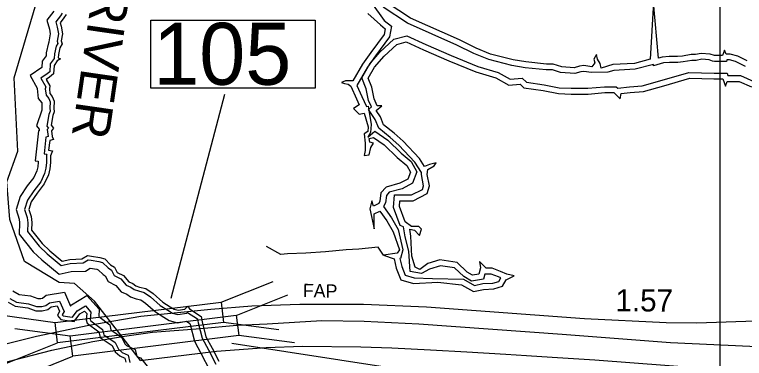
# Model space of a CAD drawing. Extents: x 2104537 to 2336408, y 34176 to 229611.
# Drawn here: x 2305687 to 2309814, y 177634 to 179577 of the extents above; entities that cross this region are included whole.
import ezdxf

# ---------------------------------------------------------------- set-up
doc = ezdxf.new("R2010")
doc.units = 0
for name, color, linetype in [('Exist Boundary Political City Limit New', 7, 'Continuous'), ('Exist Hydrographic Buffer Line', 7, 'Continuous'), ('Exist Hydrographic Creek Double Shore', 7, 'Continuous'), ('Exist Hydrographic Creek Single Shore', 7, 'Continuous'), ('Exist Hydrographic River Shore', 7, 'Continuous'), ('Exist Hydrographic River Shore Label', 7, 'Continuous'), ('Exist Road Primary US Divided Attributed', 7, 'Continuous'), ('Exist Road Primary US Label', 7, 'Continuous'), ('Exist Road Primary US Mileage Hundredths English Label', 7, 'Continuous'), ('Exist Road Primary US Structure Standard Bridge CELL', 7, 'Continuous'), ('Exist Road Primary US Structure Standard Bridge Number Label', 7, 'Continuous'), ('Map Preparation Boundary City Limit Buffer Line', 7, 'Continuous'), ('Map Preparation Inset Cut Line', 7, 'Continuous')]:
    doc.layers.add(name, color=color, linetype=linetype)

msp = doc.modelspace()

# ---------------------------------------------------------------- linework, layer by layer
at = {"layer": 'Exist Boundary Political City Limit New'}
for points in [[(2306398.8, 177622.2), (2306138.5, 177956.8), (2306026, 178057.4), (2305939.8, 178062.2), (2305743.5, 178182), (2305659.5, 178419.1), (2305642.8, 178632.3), (2305705, 178804.8), (2305684.8, 179219.7), (2305857.5, 179807.6)], [(2306398.8, 177622.2), (2306411.8, 177623.8), (2306829, 177675.8), (2307109.5, 177695.7), (2307314.5, 177703.3), (2307645, 177699), (2307820.2, 177693.2), (2308038, 177682.2), (2308245, 177671.8), (2308464, 177657.9), (2308581.2, 177650.3), (2308726, 177640.9), (2308848, 177633), (2308969, 177625.6), (2309809, 177563), (2306798.5, 177306.3), (2306930.8, 177191.7)]]:
    msp.add_lwpolyline(points, dxfattribs=at)
at = {"layer": 'Exist Hydrographic Buffer Line'}
msp.add_line((2309644.8, 179312.1), (2309633.2, 179314.2), dxfattribs=at)
for points in [[(2307456.7, 179991.5), (2307776.7, 179543), (2307818.1, 179510.7), (2307807.3, 179450.9), (2307728.3, 179343.5), (2307681.8, 179279.5), (2307623.2, 179175.2), (2307651.2, 179114), (2307677.3, 179056.7), (2307685.6, 179058.5), (2307688.7, 179048.1), (2307704.1, 178955.8), (2307698.9, 178910.3), (2307684, 178885), (2307723.3, 178918.2), (2307797.2, 178866.4), (2307872.7, 178793.9), (2307930.4, 178745.8), (2307961.4, 178688.2), (2307936.7, 178623.9), (2307877.9, 178592.6), (2307806.1, 178573.2), (2307789.7, 178555.2), (2307784.4, 178512.2), (2307774, 178491.5), (2307818.9, 178429.3), (2307857, 178362.6), (2307882.9, 178248.3), (2307870.1, 178199.4), (2307866.1, 178198.8), (2307876.3, 178153), (2307896.1, 178104.6), (2307946.9, 178089.8), (2308050.5, 178085), (2308224.7, 178082.6), (2308288.3, 178046.6), (2308335.3, 178056.5), (2308390.6, 178059.4), (2308425, 178069.6), (2308436.4, 178089.1), (2308422.8, 178094.8), (2308381.3, 178110.4), (2308346.5, 178110.4), (2308339.3, 178081.5), (2308270.4, 178070), (2308227.2, 178096), (2308175.4, 178145.1), (2308094.6, 178157.3), (2308033.2, 178138.6)], [(2305909, 179596.1), (2305868.9, 179544.5), (2305884.1, 179495.1), (2305888.7, 179468.4), (2305880.2, 179422.3), (2305881.2, 179419.6), (2305879.4, 179416.8), (2305866.6, 179361.3), (2305865.3, 179344.4), (2305843.5, 179313.5), (2305841.2, 179276.8), (2305775.1, 179232.7), (2305815, 179161.4), (2305814.6, 179159.5), (2305821, 179102.4), (2305840.4, 179078.7), (2305841.6, 179075.4), (2305840.6, 179047.8), (2305841.3, 179036.8), (2305811.7, 178947.8), (2305825.4, 178929.5), (2305826.7, 178920.3), (2305822.2, 178919), (2305804, 178751), (2305821.3, 178748.7), (2305821.3, 178743.2), (2305819, 178716.3), (2305813.3, 178694.7), (2305795.3, 178656.4), (2305758.2, 178608.3), (2305718.5, 178548.8), (2305695.6, 178474.9), (2305713.5, 178421.3), (2305715.4, 178399.3), (2305713.1, 178336.6), (2305791.8, 178236.3), (2305841.9, 178190.4), (2305939, 178109.8), (2306007.7, 178124.5), (2306088.5, 178128), (2306114.3, 178144), (2306152.9, 178137.8), (2306160.3, 178135.4), (2306187.2, 178108.6), (2306199.6, 178101.1), (2306215.8, 178068.7), (2306259.6, 178046.8), (2306290, 178011), (2306321.2, 177996.4), (2306341.8, 177982.7), (2306373.9, 177971.3), (2306400.5, 177964.6), (2306427.4, 177945.6), (2306483.6, 177897), (2306530.3, 177866.9), (2306561.9, 177848), (2306607.6, 177835.8), (2306659, 177843.7), (2306678.8, 177830.9), (2306679.4, 177826.6), (2306704.9, 177731.5), (2306742.7, 177660.7), (2306790, 177569.7)], [(2309633.2, 179314.2), (2309614, 179321.4), (2309572.3, 179323.9), (2309540.4, 179318.1), (2309516.5, 179318.1), (2309467.6, 179309.5), (2309438, 179306.2), (2309389.7, 179306.2), (2309355.6, 179303.5), (2309299.9, 179287.6), (2309299.2, 179294.9), (2309196.9, 179267.6), (2309075.5, 179261.7), (2309040.9, 179250.7), (2308949.6, 179249.3), (2308905.6, 179255.2), (2308888.7, 179253.1), (2308855.6, 179243.1), (2308774.2, 179249.9), (2308727.9, 179264.4), (2308692.5, 179264.4), (2308573.6, 179276.6), (2308499.6, 179288.9), (2308368, 179322.7), (2308284.3, 179356.8), (2308188.5, 179404.7), (2307909.6, 179527.8), (2307771.6, 179618.7)], [(2305955.6, 179584), (2305947.3, 179570.5), (2305919.9, 179535.2), (2305928.9, 179505.8), (2305935.4, 179468.1), (2305927.6, 179425.9), (2305931.9, 179413.5), (2305922.3, 179398.7), (2305912.1, 179354.4), (2305910.1, 179328.3), (2305888.5, 179297.7), (2305885.8, 179253.5), (2305870.6, 179241.2), (2305835.9, 179218), (2305863.1, 179169.4), (2305861, 179157.8), (2305865.1, 179120.9), (2305880.5, 179102.1), (2305887.9, 179083.1), (2305886.6, 179048.6), (2305887.8, 179031), (2305881.2, 179011.3), (2305870.4, 178946.1), (2305878.4, 178935.4), (2305872, 178928.1), (2305877.5, 178887.1), (2305864.5, 178883.4), (2305854.5, 178790.6), (2305869.3, 178788.6), (2305867.2, 178783.7), (2305867.2, 178741.3), (2305864.5, 178708.5), (2305856.6, 178678.9), (2305834.7, 178632.3), (2305795.5, 178581.5), (2305760.4, 178528.8), (2305743.9, 178475.4), (2305758.7, 178430.7), (2305761.4, 178400.5), (2305759.6, 178351.8), (2305825.6, 178267.6), (2305872.1, 178225), (2305951.1, 178159.3), (2306001.9, 178170.2), (2306074.5, 178173.4), (2306104, 178191.7), (2306119.4, 178189.7), (2306163.5, 178182.6), (2306184.9, 178175.9), (2306215.7, 178145), (2306234.7, 178133.6), (2306250.1, 178102.9), (2306288.5, 178083.7), (2306318.5, 178048.4), (2306343.8, 178036.6), (2306362.6, 178024.1), (2306387.2, 178015.3), (2306419.9, 178007.1), (2306455.7, 177981.9), (2306511.2, 177933.8), (2306554.6, 177905.9), (2306580, 177890.7), (2306610.2, 177882.6), (2306661.6, 177890.6), (2306665.1, 177894.4), (2306721.3, 177858.1), (2306724.5, 177835.8), (2306747.9, 177748.5), (2306783.3, 177682.1), (2306824.9, 177602.1)], [(2308033.2, 178138.6), (2307987.9, 178114.8), (2307924.8, 178125.4), (2307915.6, 178240.8), (2307895.6, 178321.7), (2307887, 178377.9), (2307868.2, 178385.1), (2307829.4, 178487.5), (2307835.8, 178557.7), (2307932.2, 178557.7), (2307993, 178589.2), (2307999, 178610), (2307987.6, 178672.8), (2307988.9, 178684.9), (2307950.2, 178743), (2307860.7, 178838.3), (2307811.8, 178881.5), (2307746.1, 178934.1), (2307726.3, 178983.7), (2307687.9, 179041.3), (2307704.5, 179055), (2307688.2, 179090.4), (2307676.1, 179156.7), (2307650.5, 179219), (2307695.8, 179298.3), (2307752.7, 179364.8), (2307831.5, 179437.1), (2307904.2, 179457.3), (2308013.2, 179407.7), (2308155.7, 179345.3), (2308305.7, 179283.5), (2308420.8, 179250.2), (2308489.7, 179211.6), (2308557.4, 179218), (2308581.4, 179194.1), (2308681.8, 179180.5), (2308766.7, 179162.9), (2308834.9, 179160.1), (2308928, 179160.1), (2309023.4, 179169), (2309089.2, 179169), (2309097.3, 179160.9), (2309164.7, 179168.8), (2309236.6, 179174.6), (2309349.7, 179206.5), (2309500.4, 179249.6), (2309642.1, 179246.5), (2309715.6, 179246.5), (2309720.9, 179231.6), (2309791.6, 179231.6), (2309868, 179198.4)], [(2309820.7, 179282.9), (2309763.9, 179311.2), (2309729.6, 179321.1), (2309715.2, 179321.1), (2309711.7, 179312.1), (2309644.8, 179312.1)], [(2305676.7, 178016), (2305713.1, 177995.8), (2305777.4, 177987.6), (2305819.3, 177972.7), (2305835.1, 177972.7), (2305844.2, 177974.8), (2305865.4, 177991.1), (2305970.1, 178009.3), (2306004, 177930.2), (2306008.9, 177936.9), (2306096.4, 177990.4), (2306166.2, 177911.8), (2306162.8, 177870.6), (2306224.9, 177823.9), (2306231.8, 177794.7), (2306291.6, 177754.9), (2306311.7, 177714.6), (2306320.6, 177706.7), (2306368.4, 177685.4), (2306378.4, 177645.2), (2306399.5, 177637.3), (2306437.2, 177589.6)], [(2305659.6, 177973), (2305698.5, 177951.4), (2305766.6, 177942.7), (2305811.4, 177926.8), (2305840.5, 177926.8), (2305864.4, 177932.4), (2305884.4, 177947.8), (2305942.1, 177957.9), (2305966.9, 177900.1), (2305956.8, 177879.9), (2305961.3, 177874.4), (2305999.7, 177868.4), (2306014.4, 177866.9), (2306040.5, 177902.4), (2306087.6, 177931.2), (2306118.8, 177896), (2306115.4, 177854.9), (2306117.8, 177846.8), (2306184.1, 177797.1), (2306191.3, 177766.5), (2306256, 177723.4), (2306274.6, 177686.2), (2306295.4, 177667.6), (2306329.2, 177652.6), (2306339.7, 177610.7)]]:
    msp.add_lwpolyline(points, dxfattribs=at)
at = {"layer": 'Exist Hydrographic Creek Double Shore'}
for points in [[(2309644.8, 179344.9), (2309620.9, 179353.9), (2309570.3, 179356.9), (2309537.5, 179350.9), (2309513.6, 179350.9), (2309463, 179342), (2309436.2, 179339), (2309388.5, 179339), (2309349.7, 179336), (2309328.9, 179330), (2309299.1, 179646.1), (2309281.2, 179324.1), (2309191.8, 179300.2), (2309069.6, 179294.2), (2309004.1, 179273.4), (2308998.1, 179300.2), (2308983.2, 179324.1), (2308977.2, 179350.9), (2308962.3, 179324.1), (2308968.3, 179303.2), (2308950.4, 179282.3), (2308905.7, 179288.3), (2308881.9, 179285.3), (2308852.1, 179276.3), (2308780.6, 179282.3), (2308732.9, 179297.2), (2308694.2, 179297.2), (2308577.9, 179309.1), (2308506.4, 179321.1), (2308378.3, 179353.9), (2308297.8, 179386.7), (2308202.5, 179434.4), (2307925.3, 179556.7), (2307794.2, 179643.1)], [(2307684, 179583.5), (2307755.5, 179517.9), (2307782.3, 179497), (2307776.3, 179464.2), (2307701.8, 179362.8), (2307654.2, 179297.2), (2307600.5, 179201.8), (2307558.8, 179201.8), (2307535, 179192.8), (2307552.8, 179186.9), (2307573.7, 179183.9), (2307588.6, 179172), (2307621.4, 179100.4), (2307636.3, 179067.6), (2307603.5, 179046.7), (2307636.3, 179013.9), (2307663.1, 179019.9), (2307686.9, 178942.4), (2307684, 178915.5), (2307663.1, 178903.6), (2307669.1, 178849.9), (2307669.1, 178808.2), (2307663.1, 178781.3), (2307692.9, 178784.3), (2307701.8, 178826.1), (2307716.7, 178849.9), (2307695.9, 178855.9), (2307692.9, 178876.7), (2307716.7, 178882.7), (2307776.3, 178841), (2307850.8, 178769.4), (2307904.5, 178724.7), (2307925.3, 178685.9), (2307910.4, 178647.1), (2307865.7, 178623.3), (2307788.3, 178602.4), (2307758.5, 178569.6), (2307752.5, 178521.9), (2307746.5, 178510), (2307716.7, 178495), (2307707.8, 178524.9), (2307695.9, 178480.1), (2307719.7, 178366.8), (2307719.7, 178450.3), (2307752.5, 178465.2), (2307791.2, 178411.5), (2307827, 178348.9), (2307862.8, 178247.5), (2307850.8, 178229.6), (2307773.4, 178217.7), (2307833, 178196.8), (2307844.9, 178143.2), (2307871.7, 178077.6), (2307943.2, 178056.7), (2308080.3, 178065.6), (2308214.4, 178050.7), (2308282.9, 178011.9), (2308339.5, 178023.9), (2308396.2, 178026.9), (2308446.8, 178041.8), (2308467.7, 178077.6), (2308512.4, 178101.4), (2308470.7, 178110.4), (2308434.9, 178125.3), (2308387.2, 178143.2), (2308354.4, 178143.2), (2308315.7, 178181.9), (2308321.7, 178146.1), (2308312.7, 178110.4), (2308277, 178104.4), (2308247.2, 178122.3), (2308190.5, 178176), (2308092.2, 178190.9), (2308023.7, 178170)], [(2308023.7, 178170), (2307979, 178137.2), (2307952.2, 178149.1), (2307934.3, 178211.7), (2307928.3, 178325.1), (2307922.4, 178363.8), (2307949.2, 178357.9), (2307976, 178328), (2307987.9, 178363.8), (2307973, 178378.7), (2307931.3, 178378.7), (2307895.5, 178405.6), (2307862.8, 178492.1), (2307865.7, 178524.9), (2307940.2, 178524.9), (2308020.7, 178566.6), (2308032.6, 178608.4), (2308020.7, 178674), (2308023.7, 178700.8), (2308059.4, 178721.7), (2308071.4, 178739.6), (2308032.6, 178730.6), (2308005.8, 178718.7), (2307976, 178763.4), (2307883.6, 178861.8), (2307833, 178906.6), (2307773.4, 178954.3), (2307755.5, 178999), (2307731.6, 179034.8), (2307764.4, 179061.6), (2307737.6, 179061.6), (2307719.7, 179100.4), (2307707.8, 179166), (2307686.9, 179216.7), (2307722.7, 179279.3), (2307776.3, 179342), (2307847.9, 179407.6), (2307901.5, 179422.5), (2307999.8, 179377.7), (2308142.9, 179315.1), (2308294.8, 179252.5), (2308408.1, 179219.7), (2308482.6, 179177.9), (2308545.2, 179183.9), (2308566, 179163), (2308676.3, 179148.1), (2308762.7, 179130.2), (2308834.2, 179127.2), (2308929.6, 179127.2), (2309024.9, 179136.2), (2309075.6, 179136.2), (2309111.3, 179100.4), (2309117.3, 179130.2), (2309168, 179136.2), (2309242.5, 179142.2), (2309358.7, 179175), (2309504.7, 179216.7), (2309641.8, 179213.7), (2309692.4, 179213.7), (2309707.3, 179172), (2309716.3, 179198.8), (2309784.8, 179198.8), (2309853.3, 179169)], [(2309829.5, 179315.1), (2309775.9, 179342), (2309734.2, 179353.9), (2309710.3, 179353.9), (2309701.4, 179374.8), (2309689.5, 179344.9), (2309644.8, 179344.9)]]:
    msp.add_lwpolyline(points, dxfattribs=at)
at = {"layer": 'Exist Hydrographic Creek Single Shore'}
msp.add_lwpolyline([(2307773.4, 178217.7), (2307742.1, 178263.2), (2307634.5, 178251.6), (2307561.5, 178247.8), (2307446.1, 178236.2), (2307334.6, 178228.5), (2307230.9, 178224.7), (2307192.4, 178220.9), (2307111.7, 178267)], dxfattribs=at)
at = {"layer": 'Exist Hydrographic River Shore'}
for points in [[(2305978.1, 179576.8), (2305966.2, 179557.4), (2305945.3, 179530.6), (2305951.3, 179511.2), (2305958.7, 179467.9), (2305951.3, 179427.7), (2305957.2, 179410.5), (2305943.8, 179389.6), (2305934.9, 179350.9), (2305933.4, 179331.5), (2305946.8, 179327), (2305928.9, 179315.1), (2305911, 179289.7), (2305908.1, 179242), (2305884.2, 179222.7), (2305866.3, 179210.7), (2305887.2, 179173.4), (2305884.2, 179157), (2305887.2, 179130.2), (2305900.6, 179113.8), (2305911, 179087), (2305909.6, 179048.9), (2305911, 179028.1), (2305903.6, 179005.7), (2305894.6, 178952), (2305908.1, 178934.1), (2305896.1, 178920.7), (2305900.6, 178887.9), (2305906.6, 178871.5), (2305885.7, 178865.5), (2305879.7, 178810.4), (2305902.1, 178807.4), (2305890.2, 178779.1), (2305890.2, 178740.3), (2305887.2, 178704.5), (2305878.3, 178671), (2305854.4, 178620.3), (2305814.2, 178568.1), (2305781.4, 178518.9), (2305768, 178475.6), (2305781.4, 178435.4), (2305784.4, 178401.1), (2305782.9, 178359.3), (2305842.5, 178283.3), (2305887.2, 178242.3), (2305957.2, 178184.1), (2305999, 178193.1), (2306067.5, 178196.1), (2306098.8, 178215.4), (2306122.6, 178212.5), (2306168.8, 178205), (2306197.2, 178196.1), (2306229.9, 178163.3), (2306252.3, 178149.8), (2306267.2, 178120), (2306303, 178102.1), (2306332.8, 178067.1), (2306355.1, 178056.7), (2306373, 178044.7), (2306393.9, 178037.3), (2306429.6, 178028.3), (2306469.9, 178000), (2306525, 177952.3), (2306566.7, 177925.4), (2306589.1, 177912), (2306611.4, 177906.1), (2306650.2, 177912), (2306666.6, 177929.9), (2306675.5, 177915), (2306742.6, 177871.8), (2306747, 177840.5), (2306769.4, 177757), (2306803.7, 177692.8), (2306842.4, 177618.3)], [(2305651, 177951.5), (2305691.2, 177929.1), (2305761.3, 177920.2), (2305807.5, 177903.8), (2305843.2, 177903.8), (2305874.5, 177911.2), (2305893.9, 177926.2), (2305928.2, 177932.1), (2305941.6, 177900.8), (2305929.7, 177876.9), (2305949, 177853.1), (2305996.7, 177845.6), (2306025, 177842.7), (2306056.3, 177885.1), (2306083.2, 177901.6), (2306095.1, 177888.1), (2306092.1, 177852.3), (2306098.1, 177833), (2306163.6, 177783.8), (2306171.1, 177752.4), (2306238.1, 177707.7), (2306256, 177671.9), (2306282.8, 177648.1), (2306309.7, 177636.1), (2306315.6, 177612.3)]]:
    msp.add_lwpolyline(points, dxfattribs=at)
at = {"layer": 'Exist Road Primary US Divided Attributed'}
for points in [[(2311434.2, 177968.7), (2311110.9, 177943.4), (2310849.4, 177924.5), (2310569.5, 177903.7), (2310222.9, 177862.8), (2309875.7, 177845), (2309544.9, 177833), (2309372.1, 177836), (2308910.2, 177858.4), (2308015.4, 177923.2), (2307660.7, 177938.9), (2307299.2, 177938.9), (2307028, 177928.4), (2306796.5, 177911.3), (2306401.9, 177871.3)], [(2306401.9, 177871.3), (2306106.4, 177820.9), (2305810.8, 177758.3), (2305492.7, 177678.3)], [(2306466.9, 177783.3), (2306739.3, 177803.2), (2306943.5, 177821.1), (2307116.3, 177830), (2307424.3, 177848.4), (2307664.2, 177845), (2307973.7, 177829.3), (2308783.6, 177770.4), (2309395.9, 177724.2), (2309844.4, 177703.3), (2310233.3, 177686.9), (2310487.8, 177689.7), (2310649, 177685.4), (2310984.2, 177703.3), (2311152.6, 177713.7), (2311495.3, 177746.5)], [(2305208.3, 177498.1), (2305375.2, 177546.6), (2305679.5, 177625), (2305898.5, 177680.7), (2306129.7, 177729.4), (2306308.8, 177758.9), (2306466.9, 177783.3)]]:
    msp.add_lwpolyline(points, dxfattribs=at)
at = {"layer": 'Exist Road Primary US Structure Standard Bridge CELL'}
for p, q in [((2306855.1, 177951.8), (2307148.4, 178068.3)), ((2306940.2, 177877.2), (2307232.3, 177994.2)), ((2305603.6, 177879.7), (2305916.4, 177837.4)), ((2306868.8, 177839.4), (2307181.6, 177797.1)), ((2305688, 177802.7), (2306001.7, 177761.1)), ((2306955.5, 177765.1), (2307269.3, 177723.4)), ((2305637.2, 177605.9), (2305930.5, 177722.5)), ((2305725.3, 177529.4), (2306017.4, 177646.4))]:
    msp.add_line(p, q, dxfattribs=at)
for points in [[(2305916.4, 177837.4), (2306855, 177952.3), (2306869.1, 177837.4), (2305930.5, 177722.5)], [(2306001.7, 177761.1), (2306940.1, 177877.7), (2306955.8, 177763), (2306017.4, 177646.4)]]:
    msp.add_lwpolyline(points, close=True, dxfattribs=at)
at = {"layer": 'Exist Road Primary US Structure Standard Bridge Number Label'}
msp.add_line((2306572.1, 177973.8), (2306876.5, 179126.7), dxfattribs=at)
msp.add_lwpolyline([(2306458.4, 179544.4), (2307387.4, 179544.4), (2307387.4, 179160.3), (2306458.4, 179160.3)], close=True, dxfattribs=at)
msp.add_lwpolyline([(2306915.4, 177721.2), (2308418, 177488), (2308651.2, 177267.8)], dxfattribs=at)
at = {"layer": 'Map Preparation Boundary City Limit Buffer Line'}
for points in [[(2306398.8, 177622.2), (2306138.5, 177956.8), (2306026, 178057.4), (2305939.8, 178062.2), (2305743.5, 178182), (2305659.5, 178419.1), (2305642.8, 178632.3), (2305705, 178804.8), (2305684.8, 179219.7), (2305857.5, 179807.6)], [(2306398.8, 177622.2), (2306411.8, 177623.8), (2306829, 177675.8), (2307109.5, 177695.7), (2307314.5, 177703.3), (2307645, 177699), (2307820.2, 177693.2), (2308038, 177682.2), (2308245, 177671.8), (2308464, 177657.9), (2308581.2, 177650.3), (2308726, 177640.9), (2308848, 177633), (2308969, 177625.6), (2309809, 177563), (2306798.5, 177306.3), (2306930.8, 177191.7)]]:
    msp.add_lwpolyline(points, dxfattribs=at)
at = {"layer": 'Map Preparation Inset Cut Line'}
msp.add_lwpolyline([(2266254.1, 165448.9), (2309677, 165448.9), (2309677, 209697.3), (2266254.1, 209697.3)], close=True, dxfattribs=at)

# ---------------------------------------------------------------- texts
at = {"layer": 'Exist Hydrographic River Shore Label'}
msp.add_text('RIVER', height=210, rotation=261.7729, dxfattribs=at).set_placement((2306132.9, 179742))
at = {"layer": 'Exist Road Primary US Label'}
msp.add_text('FAP', height=75, rotation=358.7126, dxfattribs=at).set_placement((2307316.7, 177981.1))
at = {"layer": 'Exist Road Primary US Mileage Hundredths English Label'}
msp.add_text('1.57', height=125, rotation=359.7646, dxfattribs=at).set_placement((2309084.7, 177900.1))
at = {"layer": 'Exist Road Primary US Structure Standard Bridge Number Label'}
msp.add_text('105', height=350, dxfattribs=at).set_placement((2306471, 179180.1))

doc.saveas('drawing.dxf')
